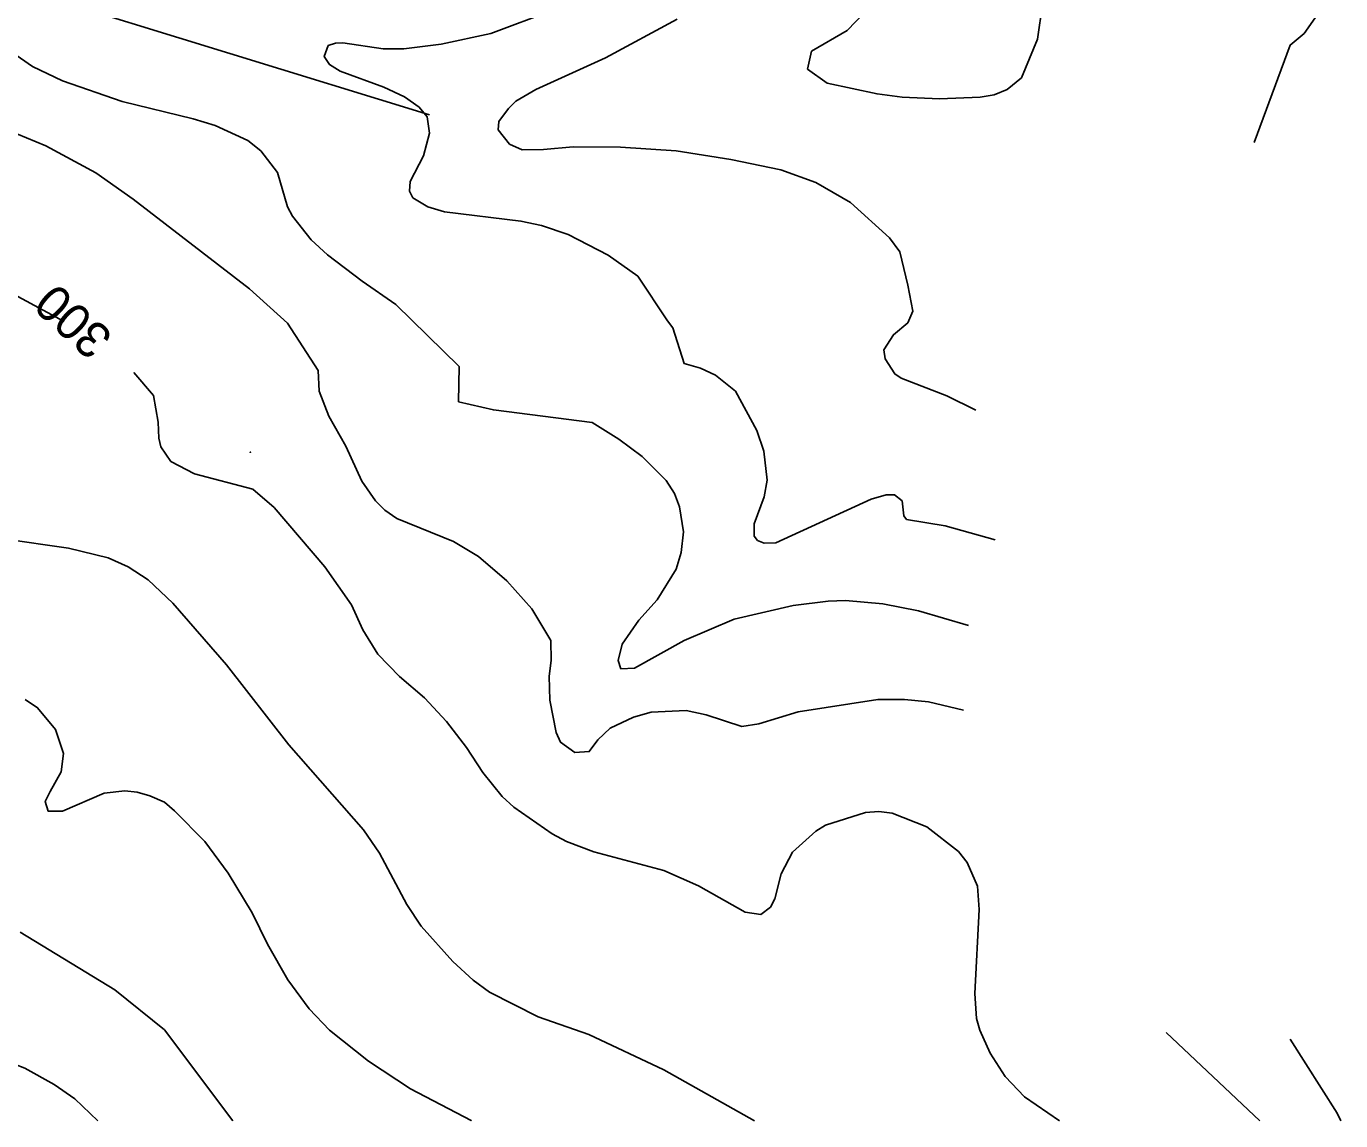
# Model space of a CAD drawing. Extents: x -645676 to -642474, y -1077513 to -1072613.
# Drawn here: x -643751.8 to -643293.3, y -1077512.6 to -1077131 of the extents above; entities that cross this region are included whole.
import ezdxf

# ---------------------------------------------------------------- set-up
doc = ezdxf.new("R2010")
doc.units = 0
for name, color, linetype in [('Orn__p_da___st_vaj_c_', 7, 'Continuous'), ('VHO_V_MZ_STAV', 7, 'Continuous'), ('VRSTEVNICE', 7, 'Continuous'), ('Vrstevnice_zd_razn_n____popis', 7, 'Continuous')]:
    doc.layers.add(name, color=color, linetype=linetype)

msp = doc.modelspace()

# ---------------------------------------------------------------- linework, layer by layer
at = {"layer": 'Orn__p_da___st_vaj_c_'}
msp.add_lwpolyline([(-643673.57, -1077279.52), (-643673.74, -1077279.5), (-643673.5, -1077279.5), (-643673.57, -1077279.52)], dxfattribs=at)
msp.add_lwpolyline([(-643673.57, -1077279.52), (-643673.5, -1077279.5), (-643673.74, -1077279.5)], close=True, dxfattribs=at)
msp.add_lwpolyline([(-643673.57, -1077279.52), (-643673.5, -1077279.5), (-643673.74, -1077279.5)], close=True, dxfattribs=at)
at = {"layer": 'VHO_V_MZ_STAV'}
msp.add_lwpolyline([(-643611.1, -1077161.84), (-643750.44, -1077118.93), (-643843, -1077042.28), (-643989.72, -1077062.69)], dxfattribs=at)
at = {"layer": 'VRSTEVNICE'}
msp.add_line((-643354.21, -1077481.88), (-643321.47, -1077512.64), dxfattribs=at)
for points in [[(-643459.35, -1077126.05), (-643465.43, -1077132.42), (-643477.89, -1077139.66), (-643479.33, -1077145.89), (-643472.38, -1077150.81), (-643455, -1077154.58), (-643446.31, -1077155.74), (-643433.28, -1077156.32), (-643419.09, -1077155.74), (-643414.16, -1077154.87), (-643409.67, -1077152.99), (-643404.61, -1077148.93), (-643399.1, -1077135.46), (-643395.63, -1077111.13)], [(-643294.07, -1077116.28), (-643306, -1077133.45), (-643310.94, -1077137.54), (-643323.5, -1077171.46)], [(-643567.96, -1077125.33), (-643589.69, -1077133.44)], [(-643524.81, -1077128.51), (-643549.72, -1077141.98), (-643574.05, -1077152.99), (-643581, -1077157.04), (-643583.6, -1077159.65), (-643586.98, -1077164.2), (-643587.18, -1077167.06), (-643583.21, -1077172.03), (-643578.87, -1077174.06), (-643571.32, -1077173.92), (-643561.01, -1077172.97), (-643544.5, -1077173.12), (-643525.1, -1077174.42), (-643505.98, -1077177.46), (-643488.6, -1077181.08), (-643476.44, -1077185.43), (-643464.27, -1077192.38), (-643450.66, -1077204.69), (-643447.04, -1077209.61), (-643444.29, -1077221.2), (-643442.56, -1077230.28), (-643444.3, -1077234.34), (-643449.27, -1077238.54), (-643452.69, -1077243.79), (-643452.25, -1077246.97), (-643448.78, -1077252.19), (-643446.6, -1077253.64), (-643430.67, -1077259.86), (-643420.54, -1077264.79)], [(-643589.69, -1077133.44), (-643607.07, -1077137.2), (-643620.1, -1077138.79), (-643627.34, -1077138.79), (-643641.41, -1077136.75), (-643643.93, -1077136.85), (-643646.45, -1077137.72), (-643647.9, -1077141.48), (-643646.02, -1077144.3), (-643642.26, -1077146.61), (-643627.05, -1077152.26), (-643619.81, -1077155.59), (-643614.74, -1077159.21), (-643611.99, -1077162.54), (-643611.12, -1077168.19), (-643613.29, -1077176.16), (-643617.93, -1077185.14), (-643618.07, -1077188.47), (-643616.91, -1077190.78), (-643611.7, -1077193.97), (-643605.91, -1077195.71), (-643579.26, -1077198.89), (-643572.02, -1077200.49), (-643562.75, -1077203.53), (-643548.85, -1077210.77), (-643538.42, -1077218.16), (-643528.09, -1077233.64), (-643526.24, -1077236.09), (-643522.33, -1077248.55), (-643516.57, -1077250.19), (-643511.42, -1077252.64), (-643504.39, -1077258.27), (-643497, -1077271.88), (-643494.54, -1077279.13), (-643493.38, -1077289.26), (-643494.39, -1077295.05), (-643497.87, -1077304.47), (-643497.87, -1077308.81), (-643496.71, -1077310.26), (-643494.4, -1077311.27), (-643490.34, -1077311.13), (-643457.03, -1077295.92), (-643451.82, -1077294.33), (-643448.92, -1077294.33), (-643446.31, -1077296.5), (-643445.74, -1077301.72), (-643444.72, -1077303.02), (-643431.25, -1077305.19), (-643413.87, -1077310.12)], [(-643759.13, -1077138.36), (-643749.57, -1077145.02), (-643739.14, -1077149.94), (-643718.29, -1077157.19), (-643693.54, -1077163.19), (-643685.85, -1077165.59), (-643674.55, -1077170.8), (-643669.92, -1077174.42), (-643664.13, -1077181.95), (-643660.65, -1077193.97), (-643658.91, -1077197.16), (-643652.39, -1077205.41), (-643646.75, -1077210.62), (-643634.67, -1077219.91), (-643622.85, -1077228), (-643600.77, -1077249.63), (-643600.97, -1077261.89), (-643588.83, -1077264.75), (-643554.35, -1077269.13), (-643545.08, -1077274.93), (-643536.97, -1077281.01)], [(-643755.07, -1077168.48), (-643744.94, -1077172.68), (-643727.56, -1077182.1), (-643714.52, -1077191.22), (-643673.97, -1077222.5), (-643660.65, -1077234.52), (-643649.96, -1077251.06), (-643649.64, -1077258.27), (-643646.31, -1077266.96), (-643640.37, -1077277.39), (-643634.73, -1077289.55), (-643629.95, -1077296.5), (-643626.76, -1077299.69), (-643622.56, -1077302.59), (-643602.72, -1077310.7), (-643594.03, -1077315.91), (-643584.18, -1077324.31), (-643575.49, -1077334.16), (-643568.83, -1077345.16), (-643568.69, -1077352.12)], [(-643754.78, -1077225.25), (-643738.56, -1077233.94)], [(-643714.23, -1077251.75), (-643707.47, -1077259.68), (-643705.83, -1077268.99), (-643705.53, -1077274.66)], [(-643705.53, -1077274.66), (-643704.82, -1077277.68), (-643701.34, -1077282.75), (-643693.09, -1077287.09), (-643672.81, -1077292.45), (-643665.28, -1077298.82), (-643647.62, -1077319.53), (-643638.35, -1077332.71), (-643634.44, -1077341.4), (-643629.22, -1077349.94), (-643621.55, -1077357.76), (-643612.86, -1077365.15), (-643605.18, -1077373.4), (-643598.23, -1077382.53), (-643592.58, -1077391.22), (-643585.78, -1077399.62), (-643581.72, -1077403.24), (-643568.4, -1077412.65), (-643563.33, -1077415.26), (-643553.77, -1077418.88), (-643529.44, -1077425.39), (-643517.28, -1077430.75), (-643501.06, -1077439.88), (-643495.55, -1077440.75), (-643492.24, -1077438.2), (-643490.63, -1077435.24), (-643488.46, -1077426.55), (-643484.55, -1077419.02), (-643476.44, -1077411.64), (-643472.96, -1077409.61), (-643459.06, -1077405.12), (-643454.42, -1077404.83), (-643449.79, -1077405.41), (-643437.71, -1077410.11), (-643426.62, -1077418.73), (-643423.58, -1077422.64), (-643419.96, -1077430.9), (-643419.38, -1077439.01), (-643420.97, -1077468.26), (-643420.39, -1077476.95), (-643419.23, -1077481.01), (-643415.61, -1077489.12), (-643410.4, -1077497.23), (-643403.59, -1077504.32), (-643391.34, -1077512.64)], [(-643536.97, -1077281.01), (-643528.57, -1077289.41), (-643525.68, -1077293.9), (-643523.94, -1077298.53), (-643522.49, -1077307.22), (-643523.36, -1077314.46), (-643525.1, -1077320.25), (-643531.76, -1077330.97), (-643538.13, -1077338.07), (-643543.92, -1077346.47), (-643545.37, -1077352.12), (-643544.36, -1077355.01), (-643539.58, -1077354.87), (-643522.35, -1077345.16), (-643504.82, -1077337.78), (-643484.26, -1077333), (-643472.09, -1077331.41), (-643466.01, -1077331.26), (-643452.98, -1077332.42), (-643440.52, -1077334.88), (-643423.14, -1077339.95)], [(-643759.71, -1077309.68), (-643737.12, -1077313.01), (-643723.21, -1077316.34), (-643716.26, -1077319.53), (-643709.31, -1077324.02), (-643700.62, -1077332.13), (-643681.94, -1077353.71), (-643660.22, -1077381.51), (-643634.15, -1077411.2), (-643628.64, -1077419.31), (-643619.09, -1077437.27), (-643614.02, -1077444.8), (-643603.01, -1077457.11), (-643595.91, -1077463.63), (-643590.27, -1077467.83), (-643573.18, -1077476.37), (-643555.51, -1077482.6), (-643529.44, -1077494.91), (-643497.78, -1077512.64)], [(-643568.69, -1077352.12), (-643569.41, -1077357.62), (-643569.12, -1077366.02), (-643566.95, -1077377.31), (-643565.5, -1077380.65), (-643560.43, -1077384.26), (-643555.39, -1077383.93), (-643552.4, -1077379.8), (-643548.18, -1077375.75), (-643540.01, -1077371.96), (-643533.79, -1077370.22), (-643521.62, -1077369.64), (-643514.67, -1077371.09), (-643502.22, -1077375.14), (-643496.28, -1077374.27), (-643482.52, -1077370.07), (-643454.71, -1077365.73), (-643445.45, -1077365.73), (-643437.05, -1077366.6), (-643424.88, -1077369.49)], [(-643717.42, -1077397.59), (-643724.66, -1077398.46), (-643739.14, -1077404.69), (-643744.21, -1077404.69), (-643745.23, -1077401.35), (-643743.49, -1077397.88), (-643739.58, -1077390.93), (-643738.85, -1077384.55), (-643741.6, -1077376.16), (-643747.83, -1077368.63), (-643752.18, -1077365.73)], [(-643596.51, -1077512.64), (-643596.64, -1077512.58), (-643617.78, -1077501.57), (-643632.41, -1077491.87), (-643646.02, -1077481.01), (-643653.12, -1077473.62), (-643660.5, -1077463.48), (-643667.6, -1077451.09), (-643672.96, -1077440.17), (-643681.36, -1077426.26), (-643689.47, -1077415.26), (-643700.04, -1077404.54), (-643703.55, -1077401.53), (-643708.73, -1077399.33), (-643713.08, -1077398.02), (-643717.42, -1077397.59)], [(-643726.79, -1077512.64), (-643734.8, -1077505.05), (-643742.04, -1077499.98), (-643752.32, -1077494.33), (-643763.18, -1077490.13), (-643785.49, -1077483.32), (-643793.6, -1077479.41), (-643802.28, -1077473.19), (-643816.77, -1077461.17), (-643825.6, -1077455.23), (-643832.41, -1077452.04), (-643844.57, -1077448.28), (-643852.68, -1077447.12), (-643866.88, -1077447.41), (-643923.65, -1077456.1), (-643943.92, -1077457.83), (-643968.25, -1077458.85), (-643978.39, -1077460.01), (-643992.58, -1077463.34), (-643998.66, -1077465.66), (-644002.72, -1077468.12), (-644010.83, -1077470.87), (-644018.94, -1077471.01)], [(-643753.97, -1077446.93), (-643720.9, -1077466.96), (-643703.52, -1077481), (-643679.79, -1077512.64)], [(-643310.91, -1077484.19), (-643294.55, -1077510), (-643293.3, -1077512.64)]]:
    msp.add_lwpolyline(points, dxfattribs=at)

# ---------------------------------------------------------------- texts
at = {"layer": 'Vrstevnice_zd_razn_n____popis'}
msp.add_text('300', height=12.5, rotation=137.453, dxfattribs=at).set_placement((-643720.98, -1077238.81))

doc.saveas('drawing.dxf')
